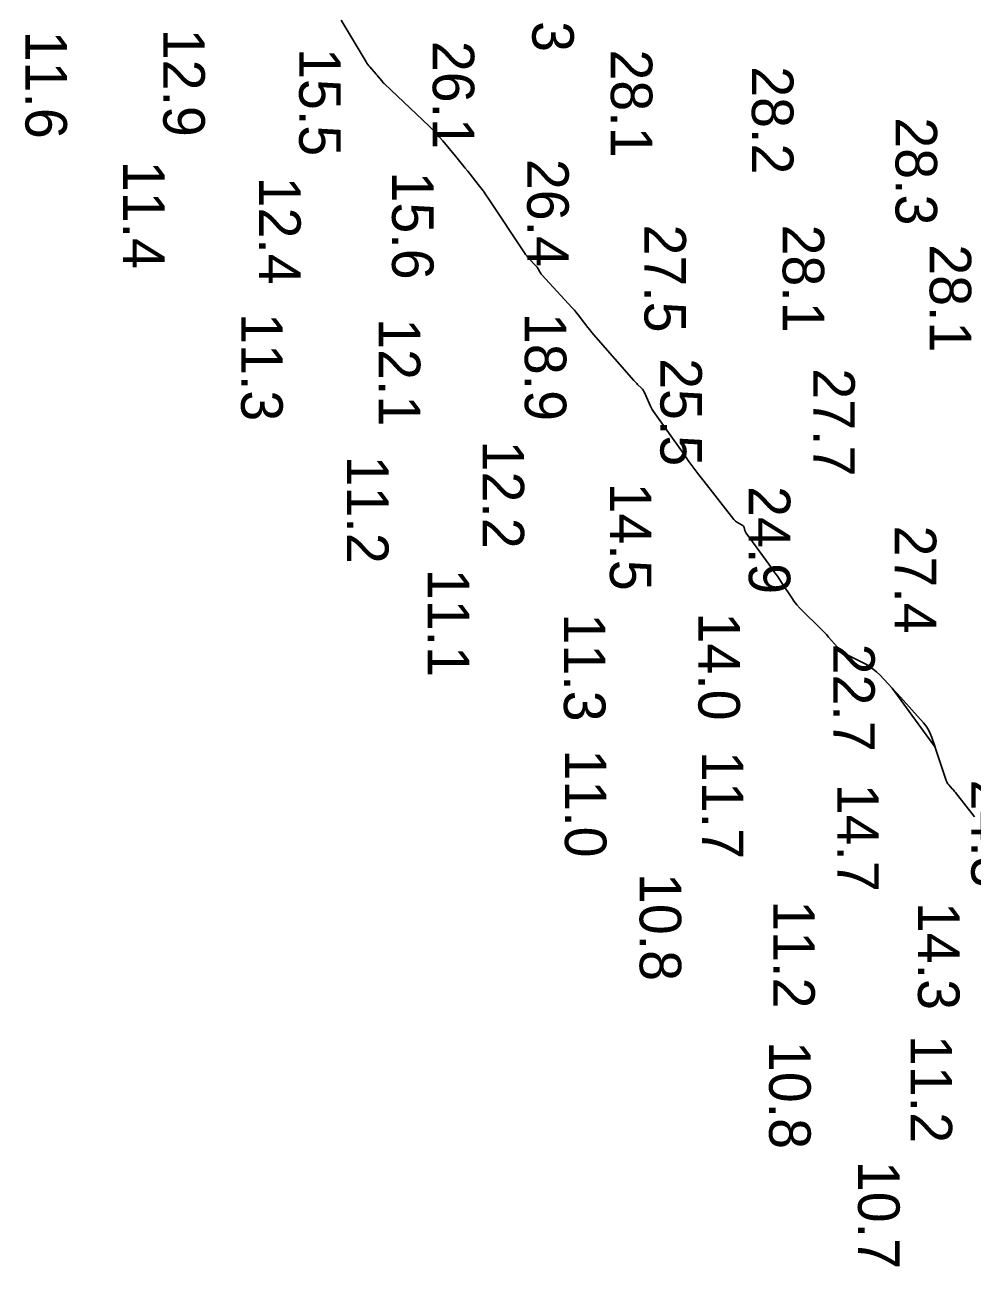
# Model space of a CAD drawing. Extents: x 1178573 to 1187098, y 693282 to 751751.
# Drawn here: x 1179478.7 to 1179763.9, y 714550.1 to 714923.7 of the extents above; entities that cross this region are included whole.
import ezdxf

# ---------------------------------------------------------------- set-up
doc = ezdxf.new("R2010")
doc.units = 0
for name, color, linetype in [('G-ANNO-PATT', 7, 'Continuous'), ('V-HYDS-MAJR', 7, 'Continuous'), ('V-HYDS-SOUN', 7, 'Continuous')]:
    doc.layers.add(name, color=color, linetype=linetype)

msp = doc.modelspace()

# ---------------------------------------------------------------- linework, layer by layer
at = {"layer": 'G-ANNO-PATT'}
msp.add_line((1179739.8, 714724.03), (1179752.73, 714706.28), dxfattribs=at)
msp.add_lwpolyline([(1179752.73, 714706.28), (1179751.74, 714709.25), (1179751.27, 714710.45), (1179750.69, 714711.58), (1179750, 714712.65), (1179749.19, 714713.65), (1179745.75, 714717.53), (1179744.89, 714718.5), (1179744.02, 714719.46), (1179743.14, 714720.42), (1179742.26, 714721.37), (1179739.8, 714724.03)], dxfattribs=at)
at = {"layer": 'V-HYDS-MAJR'}
for points in [[(1179584.44, 714908.89), (1179582.58, 714911.02), (1179582.27, 714911.4), (1179581.97, 714911.79), (1179581.69, 714912.19), (1179581.43, 714912.6), (1179573.9, 714925.08)], [(1179764.56, 714685.31), (1179758.84, 714692.65), (1179758.6, 714692.95), (1179758.36, 714693.24), (1179758.11, 714693.53), (1179757.86, 714693.82), (1179756.84, 714694.96), (1179756.6, 714695.25), (1179756.4, 714695.56), (1179756.23, 714695.9), (1179756.09, 714696.25), (1179751.74, 714709.25), (1179751.27, 714710.45), (1179750.69, 714711.58), (1179750, 714712.65), (1179749.19, 714713.65), (1179745.75, 714717.53), (1179744.89, 714718.5), (1179744.02, 714719.46), (1179743.14, 714720.42), (1179742.26, 714721.37), (1179736.06, 714728.07), (1179735.11, 714729), (1179734.1, 714729.84), (1179733.01, 714730.59), (1179731.85, 714731.25), (1179726.49, 714733.97), (1179725.62, 714734.46), (1179724.8, 714735.04), (1179724.04, 714735.68), (1179723.34, 714736.4), (1179720.66, 714739.43), (1179719.99, 714740.18), (1179719.3, 714740.92), (1179718.59, 714741.64), (1179717.87, 714742.36), (1179712.87, 714747.21), (1179711.96, 714748.14), (1179711.1, 714749.12), (1179710.3, 714750.15), (1179709.56, 714751.22), (1179706.7, 714755.59), (1179705.98, 714756.68), (1179705.25, 714757.76), (1179704.5, 714758.83), (1179703.73, 714759.89), (1179695.83, 714770.7), (1179695.7, 714770.89), (1179695.6, 714771.09), (1179695.51, 714771.3), (1179695.44, 714771.52), (1179695.21, 714772.43), (1179695.13, 714772.64), (1179695.02, 714772.82), (1179694.87, 714772.98), (1179694.69, 714773.11), (1179693.2, 714773.95), (1179692.89, 714774.14), (1179692.61, 714774.36), (1179692.35, 714774.61), (1179692.12, 714774.88), (1179683.19, 714786.26), (1179681.64, 714788.26), (1179680.12, 714790.28), (1179678.62, 714792.32), (1179677.15, 714794.38), (1179667.98, 714807.35), (1179667.59, 714807.94), (1179667.23, 714808.55), (1179666.9, 714809.18), (1179666.6, 714809.83), (1179665.24, 714813.02), (1179665.06, 714813.38), (1179664.86, 714813.72), (1179664.61, 714814.03), (1179664.34, 714814.32), (1179663.18, 714815.45), (1179662.89, 714815.73), (1179662.61, 714816.02), (1179662.33, 714816.32), (1179662.06, 714816.62), (1179650.55, 714829.69), (1179649.94, 714830.4), (1179649.34, 714831.12), (1179648.75, 714831.86), (1179648.18, 714832.6), (1179645.91, 714835.59), (1179645.33, 714836.34), (1179644.74, 714837.06), (1179644.13, 714837.78), (1179643.5, 714838.48), (1179634.33, 714848.49), (1179634.16, 714848.69), (1179633.99, 714848.9), (1179633.84, 714849.13), (1179633.71, 714849.36), (1179633.18, 714850.31), (1179633.04, 714850.54), (1179632.89, 714850.76), (1179632.73, 714850.98), (1179632.55, 714851.18), (1179630.56, 714853.29), (1179630.17, 714853.71), (1179629.81, 714854.15), (1179629.46, 714854.61), (1179629.13, 714855.08), (1179618.21, 714871.51), (1179617.49, 714872.56), (1179616.75, 714873.6), (1179615.99, 714874.62), (1179615.21, 714875.62), (1179612.03, 714879.61), (1179611.24, 714880.61), (1179610.44, 714881.6), (1179609.63, 714882.59), (1179608.83, 714883.57), (1179604.56, 714888.76), (1179603.56, 714889.93), (1179602.53, 714891.07), (1179601.46, 714892.18), (1179600.35, 714893.26), (1179587.09, 714905.79), (1179586.84, 714906.04), (1179586.6, 714906.29), (1179586.36, 714906.55), (1179586.13, 714906.83), (1179584.87, 714908.39), (1179584.83, 714908.43), (1179584.8, 714908.47), (1179584.76, 714908.52), (1179584.73, 714908.56), (1179584.58, 714908.73), (1179584.55, 714908.77), (1179584.51, 714908.81), (1179584.47, 714908.85), (1179584.44, 714908.89)]]:
    msp.add_lwpolyline(points, dxfattribs=at)

# ---------------------------------------------------------------- texts
at = {"layer": 'V-HYDS-SOUN'}
for s, p in [('28.3 ', (1179631.46, 714948.05)), ('11.6 ', (1179478.87, 714921.94)), ('12.9 ', (1179520.38, 714922.53)), ('15.5 ', (1179561.29, 714916.7)), ('26.1 ', (1179601.49, 714918.88)), ('28.1 ', (1179655.1, 714916.29)), ('28.2 ', (1179697.56, 714911.24)), ('28.3 ', (1179740.81, 714895.86)), ('11.4 ', (1179508.3, 714882.78)), ('26.4 ', (1179629.92, 714883.37)), ('15.6 ', (1179589.24, 714879.55)), ('12.4 ', (1179549.24, 714878.02)), ('27.5 ', (1179665.23, 714863.62)), ('28.1 ', (1179706.83, 714863.6)), ('28.1 ', (1179751.09, 714857.66)), ('11.3 ', (1179543.83, 714836.93)), ('12.1 ', (1179585.25, 714835.42)), ('18.9 ', (1179629.21, 714837)), ('25.5 ', (1179670.02, 714823.4)), ('27.7 ', (1179716.04, 714820.33)), ('12.2 ', (1179616.49, 714798.58)), ('11.2 ', (1179575.68, 714794.05)), ('14.5 ', (1179654.83, 714785.93)), ('24.9 ', (1179696.63, 714784.9)), ('27.4 ', (1179740.58, 714773.03)), ('11.1 ', (1179600.01, 714759.99)), ('11.3 ', (1179640.98, 714746.55)), ('14.0 ', (1179681.46, 714746.85)), ('22.7 ', (1179722.04, 714737.49)), ('11.0 ', (1179641.27, 714705.64)), ('11.7 ', (1179682.54, 714705.18)), ('24.3 ', (1179763.61, 714696.58)), ('14.7 ', (1179723.26, 714695.33)), ('10.8 ', (1179663.79, 714668.46)), ('11.2 ', (1179703.99, 714660.23)), ('14.3 ', (1179747.57, 714659.74)), ('10.8 ', (1179702.76, 714617.91)), ('11.2 ', (1179745.33, 714619.71)), ('10.7 ', (1179729.53, 714581.82))]:
    msp.add_text(s, height=12.5, rotation=270, dxfattribs=at).set_placement(p)

doc.saveas('drawing.dxf')
